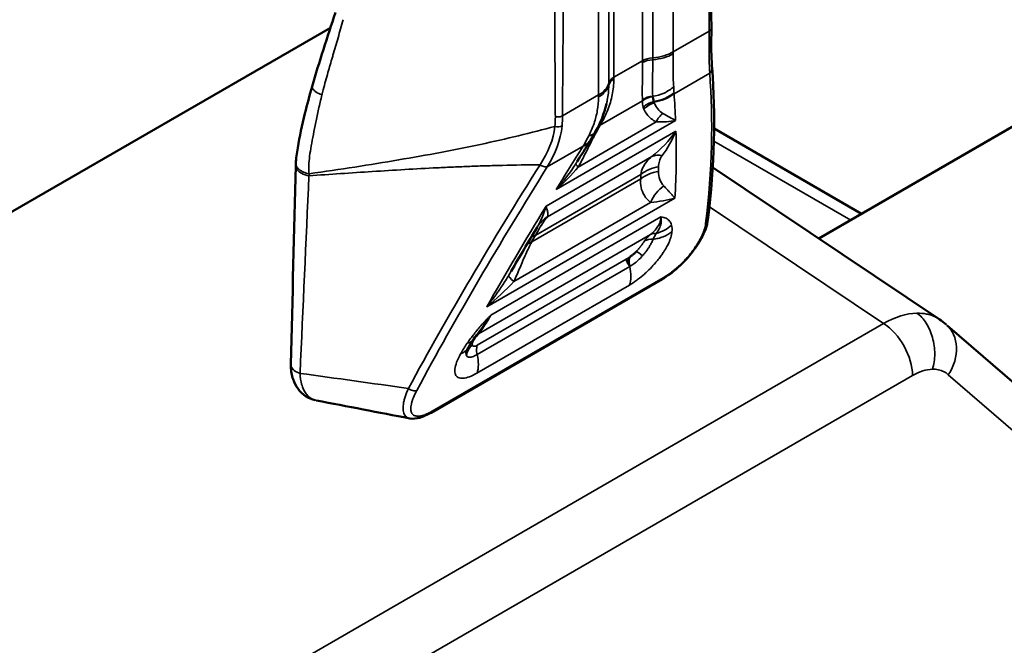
# Model space of a CAD drawing. Header units: millimetres. Extents: x 0 to 14369, y -869 to 2970.
# Tile 462 of 656: x 3637 to 3665, y 1081 to 1098. Entities that reach past the tile are written whole.
import ezdxf

# ---------------------------------------------------------------- set-up
doc = ezdxf.new("R2010")
doc.units = ezdxf.units.MM
doc.header["$LTSCALE"] = 10
doc.layers.add('Sichtbar (ISO)', color=7, linetype='Continuous', lineweight=50)
doc.layers.add('Sichtbar schmal (ISO)', color=7, linetype='Continuous', lineweight=35)

msp = doc.modelspace()

# ---------------------------------------------------------------- linework, layer by layer
at = {"layer": 'Sichtbar (ISO)'}
for p, q in [((3646.06, 1098.251), (3616.75, 1081.329)), ((3668.261, 1097.395), (3659.615, 1092.403)), ((3653.756, 1096.323), (3653.756, 1096.324)), ((3653.851, 1096.26), (3653.851, 1096.26)), ((3660.8, 1093.087), (3656.707, 1095.451)), ((3656.707, 1095.451), (3660.8, 1093.087)), ((3655.484, 1095.167), (3655.484, 1095.167)), ((3662.95, 1090.17), (3656.67, 1094.373)), ((3651.793, 1092.711), (3651.793, 1092.712)), ((3655.262, 1091.273), (3648.85, 1087.572)), ((3671.347, 1082.92), (3663.181, 1089.992)), ((3662.204, 1088.774), (3662.204, 1088.774)), ((3662.35, 1088.673), (3662.35, 1088.673)), ((3662.617, 1088.76), (3662.617, 1088.761))]:
    msp.add_line(p, q, dxfattribs=at)
for centre, major_axis, ratio, start_param, end_param in [((3652.642, 1092.183), (-0.834, 0.552), 0.958215, 6.283132, 6.283177), ((3649.003, 1089.853), (0.869, -0.495), 0.548701, 6.283127, 6.283151), ((3649.188, 1090.151), (0.824, -0.566), 0.404787, 6.283185, 6.283363), ((3648.75, 1087.745), (0.1, -0.173), 0.57735, 6.282714, 6.283185)]:
    msp.add_ellipse(centre, major_axis=major_axis, ratio=ratio, start_param=start_param, end_param=end_param, dxfattribs=at)
for points in [[(3656.594, 1109.932), (3656.594, 1106.028), (3656.614, 1102.135), (3656.632, 1098.241)], [(3645.55, 1096.62), (3645.749, 1097.304), (3645.975, 1097.99), (3646.198, 1098.674)], [(3656.632, 1098.241), (3656.632, 1098.151), (3656.632, 1098.062), (3656.63, 1097.976)], [(3656.652, 1097.137), (3656.749, 1095.838), (3656.725, 1094.438), (3656.536, 1092.92)], [(3645.55, 1096.62), (3645.55, 1096.62), (3645.55, 1096.62), (3645.55, 1096.62)], [(3653.719, 1096.136), (3653.657, 1095.873), (3653.555, 1095.613), (3653.419, 1095.37)], [(3653.72, 1096.136), (3653.72, 1096.138), (3653.721, 1096.139), (3653.721, 1096.141)], [(3653.419, 1095.37), (3653.371, 1095.283), (3653.32, 1095.197), (3653.268, 1095.114)], [(3653.268, 1095.114), (3653.262, 1095.104), (3653.255, 1095.094), (3653.249, 1095.083)], [(3653.249, 1095.083), (3653.135, 1094.902), (3653.022, 1094.722), (3652.91, 1094.541)], [(3644.961, 1088.914), (3645.003, 1090.748), (3645.05, 1092.585), (3645.099, 1094.423)], [(3645.099, 1094.424), (3645.099, 1094.441), (3645.1, 1094.46), (3645.1, 1094.482)], [(3645.099, 1094.424), (3645.099, 1094.424), (3645.099, 1094.423), (3645.099, 1094.423)], [(3656.536, 1092.92), (3656.536, 1092.92), (3656.536, 1092.92), (3656.536, 1092.92)], [(3651.793, 1092.711), (3651.55, 1092.305), (3651.311, 1091.9), (3651.076, 1091.497)], [(3651.808, 1092.736), (3651.803, 1092.728), (3651.798, 1092.719), (3651.793, 1092.712)], [(3654.554, 1092.047), (3654.537, 1092.029), (3654.501, 1091.993), (3654.439, 1091.942), (3654.396, 1091.91), (3654.373, 1091.895)], [(3662.964, 1090.161), (3663.029, 1090.118), (3663.092, 1090.071), (3663.15, 1090.02)], [(3650.125, 1089.74), (3650.085, 1089.688), (3650.047, 1089.636), (3650.012, 1089.585)], [(3650.012, 1089.585), (3649.96, 1089.509), (3649.916, 1089.434), (3649.872, 1089.357)], [(3645.667, 1087.912), (3645.668, 1087.912), (3645.669, 1087.912), (3645.67, 1087.912)], [(3648.261, 1087.412), (3647.398, 1087.579), (3646.534, 1087.745), (3645.67, 1087.911)]]:
    msp.add_open_spline(points, degree=3, dxfattribs=at)
for points, knots in [([(3656.63, 1097.976), (3656.625, 1097.747), (3656.629, 1097.548), (3656.641, 1097.292), (3656.647, 1097.21), (3656.652, 1097.137)], [0, 0, 0, 0, 0.0898929, 0.0898929, 0.1390026, 0.1390026, 0.1390026, 0.1390026]), ([(3645.1, 1094.48), (3645.102, 1094.626), (3645.127, 1094.773), (3645.202, 1095.234), (3645.272, 1095.55), (3645.41, 1096.117), (3645.477, 1096.368), (3645.55, 1096.62)], [0, 0, 0, 0, 0.0486434, 0.0486434, 0.1539479, 0.1539479, 0.2365826, 0.2365826, 0.2365826, 0.2365826]), ([(3656.536, 1092.92), (3656.519, 1092.783), (3656.469, 1092.632), (3656.318, 1092.33), (3656.222, 1092.178), (3656.014, 1091.91), (3655.907, 1091.791), (3655.698, 1091.589), (3655.595, 1091.502), (3655.415, 1091.369), (3655.338, 1091.317), (3655.262, 1091.273)], [0, 0, 0, 0, 0.0659942, 0.0659942, 0.1244603, 0.1244603, 0.1711716, 0.1711716, 0.2118942, 0.2118942, 0.2429385, 0.2429385, 0.2429385, 0.2429385]), ([(3649.872, 1089.357), (3649.855, 1089.328), (3649.843, 1089.304), (3649.832, 1089.278), (3649.83, 1089.271), (3649.83, 1089.271)], [0, 0, 0, 0, 0.01602061, 0.01602061, 0.02819988, 0.02819988, 0.02819988, 0.02819988]), ([(3645.635, 1087.919), (3645.542, 1087.941), (3645.45, 1087.979), (3645.288, 1088.086), (3645.216, 1088.155), (3645.099, 1088.312), (3645.053, 1088.403), (3644.983, 1088.609), (3644.964, 1088.728), (3644.96, 1088.871), (3644.96, 1088.891), (3644.961, 1088.911)], [0.0036528, 0.0036528, 0.0036528, 0.0036528, 0.0365222, 0.0365222, 0.0696414, 0.0696414, 0.1040063, 0.1040063, 0.1445002, 0.1445002, 0.1510925, 0.1510925, 0.1510925, 0.1510925]), ([(3648.85, 1087.572), (3648.742, 1087.509), (3648.637, 1087.462), (3648.443, 1087.406), (3648.349, 1087.395), (3648.261, 1087.413)], [0, 0, 0, 0, 0.04450751, 0.04450751, 0.08626756, 0.08626756, 0.08626756, 0.08626756])]:
    msp.add_open_spline(points, degree=3, knots=knots, dxfattribs=at)
at = {"layer": 'Sichtbar schmal (ISO)'}
for p, q in [((3655.006, 1097.417), (3655.006, 1120.846)), ((3655.572, 1097.581), (3655.572, 1121.01)), ((3654.724, 1120.765), (3654.724, 1097.336)), ((3653.926, 1096.875), (3653.926, 1120.304)), ((3653.784, 1120.141), (3653.784, 1096.712)), ((3653.501, 1119.814), (3653.501, 1096.385)), ((3656.574, 1098.159), (3655.572, 1097.581)), ((3654.724, 1097.336), (3653.926, 1096.875)), ((3655.595, 1096.421), (3656.586, 1096.993)), ((3653.501, 1096.385), (3652.5, 1095.807)), ((3653.545, 1095.548), (3654.719, 1096.226)), ((3654.719, 1096.239), (3654.718, 1096.247)), ((3655.026, 1096.2), (3655.044, 1096.206)), ((3655.046, 1096.189), (3655.048, 1096.159)), ((3652.325, 1093.763), (3655.64, 1095.676)), ((3652.936, 1094.386), (3655.103, 1095.637)), ((3655.65, 1095.383), (3652.042, 1093.299)), ((3653.564, 1095.58), (3653.557, 1095.568)), ((3660.5, 1092.914), (3656.701, 1095.107)), ((3656.701, 1095.107), (3660.5, 1092.914)), ((3652.078, 1094.39), (3653.071, 1094.963)), ((3654.981, 1094.678), (3652.079, 1093.002)), ((3654.794, 1094.476), (3654.793, 1094.476)), ((3654.671, 1094.057), (3651.644, 1092.309)), ((3651.755, 1092.497), (3654.673, 1094.181)), ((3650.399, 1090.509), (3655.619, 1093.523)), ((3651.151, 1091.213), (3654.941, 1093.402)), ((3661.412, 1090.047), (3656.578, 1093.282)), ((3655.232, 1093), (3650.512, 1090.275)), ((3654.945, 1092.516), (3650.167, 1089.757)), ((3654.268, 1091.83), (3650.135, 1089.444)), ((3654.365, 1091.626), (3650.131, 1089.182)), ((3655.296, 1091.316), (3648.884, 1087.615)), ((3650.126, 1088.668), (3654.36, 1091.113)), ((3617.568, 1064.733), (3661.412, 1090.047)), ((3662.216, 1088.604), (3618.372, 1063.291)), ((3662.628, 1088.763), (3662.628, 1088.763)), ((3671.41, 1081.523), (3663.208, 1088.626))]:
    msp.add_line(p, q, dxfattribs=at)
for centre, major_axis, ratio, start_param, end_param in [((3656.43, 1097.98), (0.2, -0.004), 0.636054, 5.509734, 6.283206), ((3654.865, 1097.989), (-1, 0), 0.57735, 1.712693, 2.356195), ((3651.824, 1099.744), (-2.65, 4.59), 0.57735, 3.914216, 3.926991), ((3655.077, 1097.074), (-0.5, 0.006), 0.584696, 4.860753, 5.504256), ((3651.188, 1099.377), (2.5, -4.33), 0.57735, 0.772617, 0.785398), ((3655.077, 1097.131), (-0.5, 0), 0.57735, 4.854286, 5.497787), ((3654.865, 1097.944), (-1, 0.011), 0.584733, 1.71915, 2.362651), ((3653.797, 1098.102), (-0.417, 2.503), 0.453592, 4.338599, 4.360638), ((3654.279, 1096.671), (-0.5, 0), 0.57735, 5.497788, 6.141288), ((3654.279, 1096.614), (-0.5, 0.006), 0.584675, 5.504269, 6.147772), ((3650.39, 1098.916), (-2.5, 4.33), 0.57735, 3.914211, 3.926991), ((3652.794, 1096.793), (1, 0), 0.57735, 5.497787, 6.141288), ((3652.794, 1096.749), (1, -0.011), 0.584663, 5.504305, 6.147806), ((3652.539, 1097.408), (-0.434, 2.532), 0.460684, 4.334128, 4.355908), ((3649.754, 1098.549), (2.65, -4.59), 0.57735, 0.772625, 0.785398), ((3655.053, 1095.923), (-0.5, 0.002), 0.870781, 4.815698, 5.449888), ((3655.086, 1095.758), (-0.449, -0.219), 0.881617, 4.429017, 5.089377), ((3655.54, 1096.491), (0.495, 0.326), 0.640032, 2.690734, 3.036523), ((3654.924, 1097.09), (-0.994, -0.109), 0.891379, 1.593439, 2.208953), ((3654.926, 1097.072), (-0.997, -0.079), 0.891022, 1.620568, 2.233209), ((3655.108, 1095.718), (-0.428, -0.259), 0.874269, 4.349579, 5.026827), ((3648.09, 1096.476), (3.904, -2.009), 0.785751, 0.313928, 0.388576), ((3655.456, 1095.457), (-0.145, -0.478), 0.787799, 3.939052, 4.572834), ((3599.727, 1152.021), (56.448, -56.448), 0.03592, 6.137999, 6.176702), ((3652.346, 1095.622), (0.199, -0.018), 0.589403, 4.484401, 5.552567), ((3653.879, 1095.222), (-0.431, 0.254), 0.525076, 5.848761, 6.004115), ((3653.899, 1095.257), (-0.433, 0.251), 0.523396, 5.841954, 6.019865), ((3652.42, 1095.644), (0.848, -0.53), 0.469012, 5.858317, 6.283185), ((3653.691, 1094.9), (-0.435, 0.247), 0.281937, 5.781205, 5.943343), ((3653.737, 1094.98), (-0.432, 0.251), 0.324761, 5.800704, 5.936081), ((3652.402, 1095.615), (0.847, -0.532), 0.481057, 5.862595, 6.283185), ((3655.545, 1093.859), (-0.627, 0.779), 0.560809, 5.692038, 6.148824), ((3542.296, 1136.184), (111.072, -40.707), 0.205251, 6.202042, 6.237433), ((3483.176, 1160.205), (-170.479, 64.595), 0.150093, 3.061145, 3.090428), ((3653.289, 1094.206), (-0.419, 0.272), 0.134065, 0.029239, 0.663012), ((3655.342, 1093.53), (-1, 0.01), 0.874392, 4.898702, 5.453513), ((3607.604, 1057.108), (44.647, 45.801), 0.357936, 5.920669, 5.924714), ((3655.34, 1093.405), (-1, 0.016), 0.87306, 4.904049, 5.45886), ((3607.504, 1057.206), (44.279, 45.424), 0.357936, 5.920669, 5.924714), ((3655.647, 1093.042), (-0.34, -0.94), 0.790136, 3.994459, 4.61361), ((3652.642, 1092.183), (-0.834, 0.552), 0.958215, 5.885018, 6.283131), ((3654.859, 1093.425), (-0.967, -0.256), 0.91307, 1.582561, 2.070431), ((3652.424, 1091.845), (-0.861, 0.509), 0.524182, 5.849381, 6.110716), ((3690.072, 1104.876), (-44.285, -45.422), 0.357989, 5.30845, 5.312496), ((3655.084, 1091.954), (-0.404, 0.294), 0.775711, 5.381229, 5.945311), ((3655.227, 1092.106), (-0.325, 0.38), 0.687214, 5.687204, 6.129914), ((3652.313, 1091.657), (-0.862, 0.508), 0.527303, 5.848329, 6.112178), ((3654.669, 1091.539), (0.25, -0.433), 0.57735, 3.572147, 4.031038), ((3654.881, 1091.705), (-0.357, 0.35), 0.094169, 5.28016, 5.957621), ((3653.691, 1091.765), (0.5, -0.866), 0.57735, 0.453817, 1.096959), ((3651.857, 1090.853), (-0.849, 0.528), 0.109014, 0.041452, 0.660614), ((3655.162, 1091.447), (0.1, -0.173), 0.57735, 0, 0.453817), ((3661.496, 1088.28), (1.486, 1.852), 0.594314, 0.462812, 0.978796), ((3661.367, 1089.094), (-0.6, 1.039), 0.57735, 3.926991, 5.445427), ((3662.36, 1089.116), (0.786, 0.907), 0.811503, 4.867311, 6.277406), ((3650.449, 1089.348), (-0.372, 0.334), 0.90232, 6.022968, 6.225329), ((3649.003, 1089.853), (0.869, -0.495), 0.548701, 5.840727, 6.28315), ((3650.316, 1089.093), (-0.42, -0.272), 0.951903, 4.862705, 5.549803), ((3649.188, 1090.151), (0.824, -0.566), 0.404787, 5.880972, 6.283185), ((3650.352, 1089.222), (-0.412, 0.284), 0.802352, 5.925089, 6.043435), ((3650.467, 1089.113), (-0.25, 0.433), 0.57735, 0.437714, 1.096957), ((3649.458, 1089.32), (-0.5, 0.866), 0.57735, 3.59541, 4.23854), ((3662.114, 1086.563), (0.963, 2.154), 0.531152, 0.247926, 0.631289), ((3648.75, 1087.745), (0.1, -0.173), 0.57735, 0, 0.453817)]:
    msp.add_ellipse(centre, major_axis=major_axis, ratio=ratio, start_param=start_param, end_param=end_param, dxfattribs=at)
for points, knots in [([(3656.574, 1098.159), (3656.571, 1098.646), (3656.567, 1099.375), (3656.559, 1100.225), (3656.555, 1100.71), (3656.55, 1101.196), (3656.544, 1101.68), (3656.539, 1102.166), (3656.537, 1102.53), (3656.536, 1102.896), (3656.535, 1103.384), (3656.536, 1103.994), (3656.536, 1104.726), (3656.536, 1105.702), (3656.536, 1107.411), (3656.536, 1108.875), (3656.536, 1109.851)], [0, 0, 0, 0, 0.125, 0.1875, 0.21875, 0.25, 0.3125, 0.34375, 0.375, 0.40625, 0.4375, 0.5, 0.5625, 0.625, 0.75, 1, 1, 1, 1]), ([(3652.538, 1107.543), (3652.538, 1106.567), (3652.538, 1105.103), (3652.538, 1103.394), (3652.538, 1102.418), (3652.538, 1101.686), (3652.538, 1101.076), (3652.538, 1100.588), (3652.536, 1100.221), (3652.534, 1099.853), (3652.529, 1099.363), (3652.524, 1098.871), (3652.519, 1098.38), (3652.514, 1097.889), (3652.507, 1097.031), (3652.502, 1096.296), (3652.5, 1095.807)], [0, 0, 0, 0, 0.25, 0.375, 0.4375, 0.5, 0.5625, 0.59375, 0.625, 0.65625, 0.6875, 0.75, 0.78125, 0.8125, 0.875, 1, 1, 1, 1]), ([(3652.301, 1095.779), (3652.3, 1095.887), (3652.3, 1095.996), (3652.299, 1096.105), (3652.298, 1096.226), (3652.298, 1096.346), (3652.297, 1096.467), (3652.296, 1096.588), (3652.295, 1096.708), (3652.295, 1096.829), (3652.294, 1096.95), (3652.293, 1097.07), (3652.293, 1097.191), (3652.292, 1097.212), (3652.292, 1097.232), (3652.292, 1097.253), (3652.291, 1097.353), (3652.291, 1097.453), (3652.29, 1097.554), (3652.289, 1097.674), (3652.289, 1097.795), (3652.288, 1097.916), (3652.288, 1097.941), (3652.287, 1097.966), (3652.287, 1097.992), (3652.286, 1098.115), (3652.286, 1098.238), (3652.285, 1098.362), (3652.284, 1098.455), (3652.284, 1098.548), (3652.283, 1098.642), (3652.283, 1098.672), (3652.283, 1098.702), (3652.282, 1098.732), (3652.281, 1098.944), (3652.28, 1099.157), (3652.279, 1099.369), (3652.279, 1099.403), (3652.279, 1099.438), (3652.279, 1099.473), (3652.278, 1099.596), (3652.278, 1099.719), (3652.277, 1099.842), (3652.277, 1099.927), (3652.277, 1100.011), (3652.277, 1100.096), (3652.277, 1100.134), (3652.277, 1100.172), (3652.277, 1100.21), (3652.277, 1100.333), (3652.276, 1100.455), (3652.276, 1100.577), (3652.276, 1100.659), (3652.277, 1100.74), (3652.276, 1100.822)], [0, 0, 0, 0, 0.064883, 0.064883, 0.064883, 0.136772, 0.136772, 0.136772, 0.20863, 0.20863, 0.20863, 0.280457, 0.280457, 0.280457, 0.29267, 0.29267, 0.29267, 0.352262, 0.352262, 0.352262, 0.424059, 0.424059, 0.424059, 0.439005, 0.439005, 0.439005, 0.512172, 0.512172, 0.512172, 0.567602, 0.567602, 0.567602, 0.58534, 0.58534, 0.58534, 0.711163, 0.711163, 0.711163, 0.731675, 0.731675, 0.731675, 0.804842, 0.804842, 0.804842, 0.855289, 0.855289, 0.855289, 0.87801, 0.87801, 0.87801, 0.951177, 0.951177, 0.951177, 1, 1, 1, 1]), ([(3645.822, 1096.385), (3645.834, 1096.433), (3645.846, 1096.481), (3645.859, 1096.529), (3645.901, 1096.691), (3645.945, 1096.85), (3645.99, 1097.009), (3646.031, 1097.151), (3646.072, 1097.292), (3646.113, 1097.433), (3646.119, 1097.452), (3646.124, 1097.47), (3646.129, 1097.489), (3646.176, 1097.649), (3646.222, 1097.809), (3646.269, 1097.97), (3646.317, 1098.136), (3646.365, 1098.303), (3646.414, 1098.473)], [0, 0, 0, 0, 0.0675746, 0.0675746, 0.0675746, 0.2952134, 0.2952134, 0.2952134, 0.5, 0.5, 0.5, 0.5268358, 0.5268358, 0.5268358, 0.7594315, 0.7594315, 0.7594315, 1, 1, 1, 1]), ([(3656.574, 1098.159), (3656.598, 1098.173), (3656.617, 1098.192), (3656.626, 1098.213), (3656.63, 1098.222), (3656.632, 1098.232), (3656.632, 1098.241)], [0, 0, 0, 0, 0.4993892, 0.4993892, 0.4993892, 0.725237, 0.725237, 0.725237, 0.725237]), ([(3655.006, 1097.364), (3655.005, 1097.221), (3655.003, 1097.088), (3655.001, 1096.965), (3655, 1096.841), (3654.999, 1096.728), (3654.999, 1096.627), (3654.998, 1096.525), (3654.999, 1096.435), (3655.003, 1096.357)], [0, 0, 0, 0, 0.333333, 0.333333, 0.333333, 0.666667, 0.666667, 0.666667, 1, 1, 1, 1]), ([(3656.652, 1097.137), (3656.653, 1097.12), (3656.652, 1097.103), (3656.648, 1097.087), (3656.639, 1097.05), (3656.615, 1097.016), (3656.586, 1096.993)], [0.2800636, 0.2800636, 0.2800636, 0.2800636, 0.5, 0.5, 0.5, 1, 1, 1, 1]), ([(3645.822, 1096.385), (3645.763, 1096.409), (3645.675, 1096.455), (3645.589, 1096.523), (3645.551, 1096.573), (3645.546, 1096.604), (3645.549, 1096.618), (3645.55, 1096.62)], [0.0000152, 0.0000152, 0.0000152, 0.0000152, 0.2500324, 0.3752329, 0.5004333, 0.6256337, 0.6399154, 0.6399154, 0.6399154, 0.6399154]), ([(3653.721, 1096.141), (3653.728, 1096.173), (3653.735, 1096.205), (3653.741, 1096.237), (3653.768, 1096.375), (3653.782, 1096.515), (3653.784, 1096.659)], [0.5889068, 0.5889068, 0.5889068, 0.5889068, 0.6666667, 0.6666667, 0.6666667, 1, 1, 1, 1]), ([(3655.587, 1096.611), (3655.509, 1096.543), (3655.417, 1096.484), (3655.317, 1096.439), (3655.217, 1096.394), (3655.11, 1096.364), (3655.004, 1096.349)], [0, 0, 0, 0, 0.5, 0.5, 0.5, 1, 1, 1, 1]), ([(3655.003, 1096.335), (3655.003, 1096.338), (3655.004, 1096.34), (3655.004, 1096.342), (3655.004, 1096.345), (3655.003, 1096.347), (3655.004, 1096.349)], [0.0000002, 0.0000002, 0.0000002, 0.0000002, 0.5, 0.5, 0.5, 1, 1, 1, 1]), ([(3655.044, 1096.206), (3655.041, 1096.22), (3655.037, 1096.234), (3655.034, 1096.249), (3655.031, 1096.263), (3655.028, 1096.278), (3655.023, 1096.292), (3655.018, 1096.307), (3655.011, 1096.321), (3655.003, 1096.335)], [0, 0, 0, 0, 0.3333333, 0.3333333, 0.3333333, 0.6666667, 0.6666667, 0.6666667, 0.9998532, 0.9998532, 0.9998532, 0.9998532]), ([(3652.301, 1095.779), (3652.333, 1095.773), (3652.372, 1095.772), (3652.407, 1095.777), (3652.443, 1095.782), (3652.476, 1095.793), (3652.5, 1095.807)], [0, 0, 0, 0, 0.50042, 0.50042, 0.50042, 1, 1, 1, 1]), ([(3653.228, 1095.25), (3653.291, 1095.263), (3653.344, 1095.287), (3653.38, 1095.321), (3653.396, 1095.335), (3653.409, 1095.352), (3653.419, 1095.37)], [0, 0, 0, 0, 0.5, 0.5, 0.5, 0.7147985, 0.7147985, 0.7147985, 0.7147985]), ([(3645.099, 1094.423), (3645.098, 1094.398), (3645.104, 1094.373), (3645.115, 1094.348), (3645.127, 1094.322), (3645.146, 1094.297), (3645.17, 1094.274), (3645.194, 1094.251), (3645.223, 1094.231), (3645.255, 1094.213), (3645.319, 1094.178), (3645.393, 1094.155), (3645.462, 1094.143)], [0.3816005, 0.3816005, 0.3816005, 0.3816005, 0.5, 0.5, 0.5, 0.625, 0.625, 0.625, 0.75, 0.75, 0.75, 1, 1, 1, 1]), ([(3645.1, 1094.48), (3645.1, 1094.456), (3645.105, 1094.432), (3645.115, 1094.408), (3645.13, 1094.376), (3645.154, 1094.345), (3645.187, 1094.318), (3645.219, 1094.29), (3645.261, 1094.265), (3645.309, 1094.245), (3645.357, 1094.225), (3645.411, 1094.21), (3645.466, 1094.201)], [0.3763985, 0.3763985, 0.3763985, 0.3763985, 0.5, 0.5, 0.5, 0.6666667, 0.6666667, 0.6666667, 0.8333333, 0.8333333, 0.8333333, 1, 1, 1, 1]), ([(3651.876, 1094.448), (3651.529, 1094.446), (3651.182, 1094.44), (3650.836, 1094.432), (3650.684, 1094.429), (3650.532, 1094.425), (3650.381, 1094.42), (3650.23, 1094.416), (3650.079, 1094.41), (3649.927, 1094.405), (3649.776, 1094.399), (3649.626, 1094.393), (3649.475, 1094.386), (3649.324, 1094.379), (3649.173, 1094.372), (3649.023, 1094.365), (3648.421, 1094.335), (3647.82, 1094.299), (3647.22, 1094.261), (3646.634, 1094.224), (3646.048, 1094.184), (3645.462, 1094.143)], [0, 0, 0, 0, 0.16086, 0.16086, 0.16086, 0.231345, 0.231345, 0.231345, 0.301831, 0.301831, 0.301831, 0.372316, 0.372316, 0.372316, 0.442802, 0.442802, 0.442802, 0.724744, 0.724744, 0.724744, 1, 1, 1, 1]), ([(3651.876, 1094.448), (3651.908, 1094.426), (3651.949, 1094.407), (3651.986, 1094.397), (3652.023, 1094.386), (3652.056, 1094.384), (3652.078, 1094.39)], [0, 0, 0, 0, 0.5, 0.5, 0.5, 1, 1, 1, 1]), ([(3654.941, 1093.402), (3654.873, 1093.458), (3654.759, 1093.587), (3654.666, 1093.818), (3654.659, 1093.977), (3654.671, 1094.057)], [0, 0, 0, 0, 0.3333333, 0.6666667, 0.9999996, 0.9999996, 0.9999996, 0.9999996]), ([(3655.311, 1093.863), (3655.346, 1093.826), (3655.379, 1093.79), (3655.41, 1093.756), (3655.428, 1093.737), (3655.445, 1093.718), (3655.462, 1093.699), (3655.475, 1093.685), (3655.488, 1093.671), (3655.5, 1093.657), (3655.508, 1093.648), (3655.516, 1093.639), (3655.524, 1093.63), (3655.53, 1093.623), (3655.536, 1093.616), (3655.542, 1093.61), (3655.547, 1093.604), (3655.552, 1093.599), (3655.557, 1093.593), (3655.561, 1093.589), (3655.565, 1093.584), (3655.569, 1093.579), (3655.573, 1093.575), (3655.577, 1093.571), (3655.581, 1093.566), (3655.584, 1093.563), (3655.587, 1093.559), (3655.591, 1093.555), (3655.594, 1093.551), (3655.597, 1093.548), (3655.6, 1093.544), (3655.603, 1093.541), (3655.605, 1093.538), (3655.608, 1093.535), (3655.61, 1093.532), (3655.612, 1093.53), (3655.615, 1093.527), (3655.616, 1093.526), (3655.617, 1093.524), (3655.619, 1093.523)], [0, 0, 0, 0, 0.2873525, 0.2873525, 0.2873525, 0.4489045, 0.4489045, 0.4489045, 0.5729431, 0.5729431, 0.5729431, 0.6555368, 0.6555368, 0.6555368, 0.7182483, 0.7182483, 0.7182483, 0.7698159, 0.7698159, 0.7698159, 0.8149689, 0.8149689, 0.8149689, 0.8557926, 0.8557926, 0.8557926, 0.8934792, 0.8934792, 0.8934792, 0.9281865, 0.9281865, 0.9281865, 0.9592757, 0.9592757, 0.9592757, 0.9851994, 0.9851994, 0.9851994, 1, 1, 1, 1]), ([(3652.042, 1093.299), (3652.041, 1093.296), (3652.043, 1093.296), (3652.044, 1093.294), (3652.044, 1093.293), (3652.045, 1093.291), (3652.045, 1093.29), (3652.06, 1093.248), (3652.071, 1093.21), (3652.079, 1093.175), (3652.087, 1093.138), (3652.092, 1093.105), (3652.091, 1093.076), (3652.091, 1093.048), (3652.087, 1093.023), (3652.079, 1093.002)], [0, 0, 0, 0, 0.012138, 0.012138, 0.012138, 0.024276, 0.024276, 0.024276, 0.333333, 0.333333, 0.333333, 0.666667, 0.666667, 0.666667, 1, 1, 1, 1]), ([(3655.232, 1093), (3655.243, 1092.956), (3655.246, 1092.909), (3655.24, 1092.861), (3655.235, 1092.812), (3655.221, 1092.762), (3655.198, 1092.709), (3655.175, 1092.656), (3655.143, 1092.601), (3655.104, 1092.546)], [0, 0, 0, 0, 0.333333, 0.333333, 0.333333, 0.666667, 0.666667, 0.666667, 1, 1, 1, 1]), ([(3656.471, 1092.815), (3656.487, 1092.826), (3656.501, 1092.841), (3656.512, 1092.857), (3656.523, 1092.874), (3656.531, 1092.894), (3656.535, 1092.913), (3656.535, 1092.916), (3656.536, 1092.918), (3656.536, 1092.92)], [0, 0, 0, 0, 0.2484713, 0.2484713, 0.2484713, 0.5, 0.5, 0.5, 0.5282109, 0.5282109, 0.5282109, 0.5282109]), ([(3655.296, 1091.316), (3655.365, 1091.356), (3655.435, 1091.402), (3655.504, 1091.453), (3655.51, 1091.458), (3655.517, 1091.463), (3655.523, 1091.468), (3655.588, 1091.517), (3655.652, 1091.57), (3655.715, 1091.627), (3655.726, 1091.637), (3655.737, 1091.646), (3655.748, 1091.656), (3655.772, 1091.679), (3655.795, 1091.701), (3655.818, 1091.724), (3655.852, 1091.758), (3655.885, 1091.792), (3655.918, 1091.827), (3655.931, 1091.842), (3655.945, 1091.857), (3655.958, 1091.872), (3655.976, 1091.892), (3655.994, 1091.913), (3656.011, 1091.933), (3656.041, 1091.969), (3656.07, 1092.005), (3656.098, 1092.041), (3656.114, 1092.063), (3656.13, 1092.084), (3656.145, 1092.106), (3656.156, 1092.121), (3656.166, 1092.135), (3656.176, 1092.15), (3656.201, 1092.186), (3656.224, 1092.221), (3656.246, 1092.257), (3656.265, 1092.288), (3656.283, 1092.318), (3656.3, 1092.349), (3656.322, 1092.387), (3656.341, 1092.425), (3656.359, 1092.462), (3656.379, 1092.505), (3656.397, 1092.547), (3656.413, 1092.589), (3656.42, 1092.609), (3656.427, 1092.629), (3656.434, 1092.65), (3656.452, 1092.706), (3656.464, 1092.762), (3656.471, 1092.815)], [0, 0, 0, 0, 0.13065, 0.13065, 0.13065, 0.142857, 0.142857, 0.142857, 0.264773, 0.264773, 0.264773, 0.285714, 0.285714, 0.285714, 0.332325, 0.332325, 0.332325, 0.399934, 0.399934, 0.399934, 0.428571, 0.428571, 0.428571, 0.466769, 0.466769, 0.466769, 0.532767, 0.532767, 0.532767, 0.571429, 0.571429, 0.571429, 0.597526, 0.597526, 0.597526, 0.660459, 0.660459, 0.660459, 0.714286, 0.714286, 0.714286, 0.781091, 0.781091, 0.781091, 0.857143, 0.857143, 0.857143, 0.894614, 0.894614, 0.894614, 1, 1, 1, 1]), ([(3654.36, 1091.113), (3654.427, 1091.151), (3654.494, 1091.196), (3654.563, 1091.247), (3654.571, 1091.253), (3654.578, 1091.258), (3654.586, 1091.264), (3654.648, 1091.31), (3654.71, 1091.362), (3654.773, 1091.417), (3654.789, 1091.432), (3654.805, 1091.446), (3654.821, 1091.461), (3654.874, 1091.51), (3654.925, 1091.561), (3654.976, 1091.614), (3655, 1091.639), (3655.023, 1091.664), (3655.046, 1091.69), (3655.054, 1091.699), (3655.062, 1091.708), (3655.07, 1091.718), (3655.101, 1091.752), (3655.13, 1091.788), (3655.159, 1091.823), (3655.189, 1091.861), (3655.217, 1091.899), (3655.244, 1091.937), (3655.268, 1091.97), (3655.291, 1092.003), (3655.312, 1092.036), (3655.344, 1092.085), (3655.373, 1092.133), (3655.398, 1092.18), (3655.409, 1092.201), (3655.42, 1092.221), (3655.43, 1092.241), (3655.457, 1092.298), (3655.48, 1092.352), (3655.497, 1092.402), (3655.5, 1092.411), (3655.503, 1092.42), (3655.506, 1092.428), (3655.524, 1092.486), (3655.535, 1092.539), (3655.538, 1092.587)], [0, 0, 0, 0, 0.128762, 0.128762, 0.128762, 0.142857, 0.142857, 0.142857, 0.256333, 0.256333, 0.256333, 0.285714, 0.285714, 0.285714, 0.382344, 0.382344, 0.382344, 0.428571, 0.428571, 0.428571, 0.444643, 0.444643, 0.444643, 0.506302, 0.506302, 0.506302, 0.571429, 0.571429, 0.571429, 0.628972, 0.628972, 0.628972, 0.714286, 0.714286, 0.714286, 0.751892, 0.751892, 0.751892, 0.857143, 0.857143, 0.857143, 0.875779, 0.875779, 0.875779, 1, 1, 1, 1]), ([(3655.012, 1092.382), (3655.008, 1092.369), (3655.002, 1092.355), (3654.996, 1092.341), (3654.99, 1092.326), (3654.983, 1092.311), (3654.976, 1092.296), (3654.968, 1092.28), (3654.96, 1092.263), (3654.951, 1092.246), (3654.948, 1092.242), (3654.946, 1092.237), (3654.943, 1092.233), (3654.941, 1092.228), (3654.938, 1092.224), (3654.936, 1092.22), (3654.93, 1092.211), (3654.925, 1092.201), (3654.919, 1092.192), (3654.914, 1092.182), (3654.908, 1092.173), (3654.901, 1092.163), (3654.895, 1092.152), (3654.888, 1092.142), (3654.881, 1092.131), (3654.868, 1092.111), (3654.854, 1092.091), (3654.84, 1092.072), (3654.838, 1092.069), (3654.836, 1092.066), (3654.834, 1092.063), (3654.817, 1092.039), (3654.798, 1092.015), (3654.779, 1091.992), (3654.777, 1091.99), (3654.775, 1091.987), (3654.772, 1091.984), (3654.755, 1091.963), (3654.736, 1091.942), (3654.717, 1091.922)], [0, 0, 0, 0, 0.098332, 0.098332, 0.098332, 0.1992129, 0.1992129, 0.1992129, 0.3046497, 0.3046497, 0.3046497, 0.3333333, 0.3333333, 0.3333333, 0.3600094, 0.3600094, 0.3600094, 0.4181115, 0.4181115, 0.4181115, 0.4793266, 0.4793266, 0.4793266, 0.5439636, 0.5439636, 0.5439636, 0.6666667, 0.6666667, 0.6666667, 0.6848039, 0.6848039, 0.6848039, 0.8391084, 0.8391084, 0.8391084, 0.8574919, 0.8574919, 0.8574919, 0.9999999, 0.9999999, 0.9999999, 0.9999999]), ([(3655.538, 1092.587), (3655.466, 1092.533), (3655.341, 1092.463), (3655.156, 1092.404), (3655.06, 1092.388), (3655.012, 1092.382)], [0, 0, 0, 0, 0.498328, 0.749195, 1, 1, 1, 1]), ([(3651.644, 1092.309), (3651.59, 1092.204), (3651.482, 1091.979), (3651.321, 1091.601), (3651.21, 1091.343), (3651.151, 1091.213)], [0.0000004, 0.0000004, 0.0000004, 0.0000004, 0.3333333, 0.6666667, 1, 1, 1, 1]), ([(3654.554, 1092.047), (3654.565, 1092.06), (3654.577, 1092.073), (3654.588, 1092.086), (3654.591, 1092.09), (3654.595, 1092.094), (3654.598, 1092.098), (3654.605, 1092.107), (3654.613, 1092.116), (3654.62, 1092.125), (3654.628, 1092.134), (3654.635, 1092.144), (3654.643, 1092.153), (3654.645, 1092.157), (3654.648, 1092.16), (3654.651, 1092.164), (3654.656, 1092.17), (3654.661, 1092.177), (3654.666, 1092.183), (3654.67, 1092.189), (3654.675, 1092.195), (3654.68, 1092.202), (3654.682, 1092.205), (3654.685, 1092.209), (3654.688, 1092.212), (3654.69, 1092.215), (3654.692, 1092.217), (3654.694, 1092.22), (3654.698, 1092.226), (3654.702, 1092.232), (3654.707, 1092.238), (3654.715, 1092.25), (3654.724, 1092.262), (3654.733, 1092.273), (3654.741, 1092.284), (3654.748, 1092.294), (3654.756, 1092.305), (3654.763, 1092.315), (3654.771, 1092.325), (3654.778, 1092.335)], [0, 0, 0, 0, 0.155035, 0.155035, 0.155035, 0.2, 0.2, 0.2, 0.30101, 0.30101, 0.30101, 0.4, 0.4, 0.4, 0.437966, 0.437966, 0.437966, 0.503064, 0.503064, 0.503064, 0.565903, 0.565903, 0.565903, 0.6, 0.6, 0.6, 0.626531, 0.626531, 0.626531, 0.685106, 0.685106, 0.685106, 0.8, 0.8, 0.8, 0.901342, 0.901342, 0.901342, 1, 1, 1, 1]), ([(3654.373, 1091.895), (3654.367, 1091.891), (3654.355, 1091.883), (3654.344, 1091.876), (3654.338, 1091.872)], [0.000004, 0.000004, 0.000004, 0.000004, 0.5, 0.9999964, 0.9999964, 0.9999964, 0.9999964]), ([(3654.373, 1091.895), (3654.373, 1091.893), (3654.372, 1091.892), (3654.371, 1091.89), (3654.366, 1091.872), (3654.36, 1091.852), (3654.356, 1091.829), (3654.355, 1091.821), (3654.354, 1091.812), (3654.353, 1091.802), (3654.352, 1091.788), (3654.352, 1091.773), (3654.352, 1091.758), (3654.353, 1091.738), (3654.354, 1091.717), (3654.357, 1091.696), (3654.358, 1091.69), (3654.359, 1091.684), (3654.36, 1091.678), (3654.363, 1091.662), (3654.366, 1091.646), (3654.37, 1091.63)], [0.0000015, 0.0000015, 0.0000015, 0.0000015, 0.0270047, 0.0270047, 0.0270047, 0.2995826, 0.2995826, 0.2995826, 0.4059373, 0.4059373, 0.4059373, 0.5721605, 0.5721605, 0.5721605, 0.7847182, 0.7847182, 0.7847182, 0.8447384, 0.8447384, 0.8447384, 1, 1, 1, 1]), ([(3654.318, 1091.699), (3654.322, 1091.691), (3654.332, 1091.674), (3654.348, 1091.65), (3654.359, 1091.634), (3654.365, 1091.626)], [0.0000087, 0.0000087, 0.0000087, 0.0000087, 0.3333333, 0.6666667, 1, 1, 1, 1]), ([(3650.399, 1090.509), (3650.401, 1090.512), (3650.404, 1090.515), (3650.406, 1090.519), (3650.412, 1090.526), (3650.418, 1090.533), (3650.423, 1090.54), (3650.43, 1090.549), (3650.437, 1090.557), (3650.444, 1090.566), (3650.452, 1090.576), (3650.459, 1090.586), (3650.467, 1090.596), (3650.475, 1090.606), (3650.484, 1090.617), (3650.492, 1090.628), (3650.501, 1090.639), (3650.51, 1090.651), (3650.519, 1090.663), (3650.529, 1090.676), (3650.538, 1090.689), (3650.548, 1090.702), (3650.559, 1090.716), (3650.57, 1090.731), (3650.581, 1090.746), (3650.594, 1090.764), (3650.607, 1090.781), (3650.621, 1090.799), (3650.637, 1090.822), (3650.654, 1090.846), (3650.671, 1090.869), (3650.696, 1090.903), (3650.72, 1090.938), (3650.744, 1090.973), (3650.777, 1091.02), (3650.808, 1091.067), (3650.84, 1091.115), (3650.897, 1091.201), (3650.952, 1091.288), (3651.006, 1091.377)], [0, 0, 0, 0, 0.0116423, 0.0116423, 0.0116423, 0.0373669, 0.0373669, 0.0373669, 0.0688367, 0.0688367, 0.0688367, 0.1042539, 0.1042539, 0.1042539, 0.1428096, 0.1428096, 0.1428096, 0.1845085, 0.1845085, 0.1845085, 0.2304286, 0.2304286, 0.2304286, 0.28258, 0.28258, 0.28258, 0.3452512, 0.3452512, 0.3452512, 0.4264073, 0.4264073, 0.4264073, 0.5467509, 0.5467509, 0.5467509, 0.7079025, 0.7079025, 0.7079025, 1, 1, 1, 1]), ([(3650.512, 1090.275), (3650.425, 1090.189), (3650.343, 1090.102), (3650.265, 1090.015), (3650.187, 1089.928), (3650.113, 1089.84), (3650.044, 1089.754), (3649.976, 1089.667), (3649.913, 1089.583), (3649.856, 1089.499)], [0, 0, 0, 0, 0.333333, 0.333333, 0.333333, 0.666667, 0.666667, 0.666667, 1, 1, 1, 1]), ([(3650.125, 1089.74), (3650.143, 1089.764), (3650.161, 1089.787), (3650.179, 1089.811), (3650.232, 1089.881), (3650.286, 1089.955), (3650.342, 1090.033), (3650.398, 1090.11), (3650.456, 1090.192), (3650.512, 1090.275)], [0.2184254, 0.2184254, 0.2184254, 0.2184254, 0.3333333, 0.3333333, 0.3333333, 0.6666667, 0.6666667, 0.6666667, 1, 1, 1, 1]), ([(3662.334, 1090.332), (3662.429, 1090.334), (3662.52, 1090.326), (3662.607, 1090.308), (3662.65, 1090.299), (3662.693, 1090.288), (3662.734, 1090.274), (3662.775, 1090.26), (3662.815, 1090.243), (3662.853, 1090.225), (3662.892, 1090.206), (3662.929, 1090.185), (3662.964, 1090.161)], [0, 0, 0, 0, 0.3333333, 0.3333333, 0.3333333, 0.500052, 0.500052, 0.500052, 0.6666667, 0.6666667, 0.6666667, 0.8332887, 0.8332887, 0.8332887, 0.8332887]), ([(3662.766, 1088.777), (3662.788, 1088.844), (3662.805, 1088.912), (3662.816, 1088.983), (3662.827, 1089.054), (3662.833, 1089.128), (3662.833, 1089.202), (3662.833, 1089.277), (3662.827, 1089.353), (3662.816, 1089.429), (3662.805, 1089.504), (3662.788, 1089.58), (3662.768, 1089.653), (3662.727, 1089.801), (3662.669, 1089.94), (3662.596, 1090.056), (3662.523, 1090.172), (3662.434, 1090.265), (3662.334, 1090.332)], [0, 0, 0, 0, 0.125, 0.125, 0.125, 0.25, 0.25, 0.25, 0.375, 0.375, 0.375, 0.5, 0.5, 0.5, 0.75, 0.75, 0.75, 1, 1, 1, 1]), ([(3649.997, 1089.447), (3649.994, 1089.459), (3649.992, 1089.486), (3650.007, 1089.54), (3650.031, 1089.581), (3650.046, 1089.603)], [0.0000892, 0.0000892, 0.0000892, 0.0000892, 0.3333333, 0.6666667, 1, 1, 1, 1]), ([(3650.135, 1089.444), (3650.117, 1089.433), (3650.101, 1089.426), (3650.086, 1089.421), (3650.07, 1089.416), (3650.056, 1089.414), (3650.044, 1089.414), (3650.032, 1089.414), (3650.022, 1089.417), (3650.014, 1089.423), (3650.006, 1089.429), (3650.001, 1089.437), (3649.997, 1089.447)], [0, 0, 0, 0, 0.25, 0.25, 0.25, 0.5, 0.5, 0.5, 0.75, 0.75, 0.75, 0.999542, 0.999542, 0.999542, 0.999542]), ([(3649.831, 1089.156), (3649.822, 1089.174), (3649.818, 1089.196), (3649.819, 1089.223), (3649.82, 1089.238), (3649.823, 1089.255), (3649.827, 1089.273)], [0, 0, 0, 0, 0.3333333, 0.3333333, 0.3333333, 0.5244324, 0.5244324, 0.5244324, 0.5244324]), ([(3650.131, 1089.182), (3650.081, 1089.154), (3649.989, 1089.114), (3649.883, 1089.104), (3649.842, 1089.134), (3649.831, 1089.156)], [0, 0, 0, 0, 0.3333333, 0.6666667, 1, 1, 1, 1]), ([(3644.961, 1088.914), (3644.961, 1088.9), (3644.962, 1088.885), (3644.966, 1088.871), (3644.977, 1088.825), (3645.01, 1088.78), (3645.056, 1088.744), (3645.101, 1088.708), (3645.159, 1088.68), (3645.217, 1088.661)], [0.4237541, 0.4237541, 0.4237541, 0.4237541, 0.5, 0.5, 0.5, 0.75, 0.75, 0.75, 1, 1, 1, 1]), ([(3645.217, 1088.661), (3645.22, 1088.553), (3645.234, 1088.451), (3645.259, 1088.36), (3645.272, 1088.313), (3645.288, 1088.27), (3645.306, 1088.229), (3645.323, 1088.191), (3645.342, 1088.156), (3645.363, 1088.124), (3645.375, 1088.106), (3645.388, 1088.088), (3645.402, 1088.072), (3645.437, 1088.03), (3645.477, 1087.994), (3645.522, 1087.968), (3645.524, 1087.966), (3645.526, 1087.965), (3645.528, 1087.964), (3645.571, 1087.939), (3645.617, 1087.922), (3645.667, 1087.912)], [0, 0, 0, 0, 0.1666667, 0.1666667, 0.1666667, 0.2524936, 0.2524936, 0.2524936, 0.3333333, 0.3333333, 0.3333333, 0.3795349, 0.3795349, 0.3795349, 0.5, 0.5, 0.5, 0.5057527, 0.5057527, 0.5057527, 0.6209553, 0.6209553, 0.6209553, 0.6209553]), ([(3663.208, 1088.626), (3663.169, 1088.66), (3663.126, 1088.689), (3663.079, 1088.712), (3663.056, 1088.723), (3663.032, 1088.733), (3663.007, 1088.742), (3662.982, 1088.75), (3662.956, 1088.757), (3662.93, 1088.763), (3662.878, 1088.773), (3662.823, 1088.778), (3662.766, 1088.777)], [0, 0, 0, 0, 0.3333333, 0.3333333, 0.3333333, 0.5000012, 0.5000012, 0.5000012, 0.6666667, 0.6666667, 0.6666667, 1, 1, 1, 1]), ([(3648.261, 1087.413), (3648.247, 1087.415), (3648.19, 1087.431), (3648.132, 1087.477), (3648.093, 1087.556), (3648.076, 1087.628), (3648.072, 1087.71), (3648.08, 1087.802), (3648.1, 1087.903), (3648.14, 1088.046), (3648.185, 1088.162), (3648.221, 1088.242)], [0.3378283, 0.3378283, 0.3378283, 0.3378283, 0.375, 0.5, 0.5625, 0.625, 0.6875, 0.75, 0.8125, 0.875, 1, 1, 1, 1]), ([(3648.221, 1088.242), (3648.237, 1088.229), (3648.257, 1088.217), (3648.277, 1088.207), (3648.298, 1088.197), (3648.321, 1088.189), (3648.343, 1088.184), (3648.364, 1088.179), (3648.386, 1088.176), (3648.405, 1088.177), (3648.424, 1088.177), (3648.441, 1088.181), (3648.454, 1088.186)], [0, 0, 0, 0, 0.249339, 0.249339, 0.249339, 0.5, 0.5, 0.5, 0.751039, 0.751039, 0.751039, 1, 1, 1, 1]), ([(3648.454, 1088.186), (3648.416, 1088.115), (3648.386, 1088.05), (3648.362, 1087.99), (3648.353, 1087.968), (3648.345, 1087.948), (3648.338, 1087.928), (3648.335, 1087.918), (3648.331, 1087.908), (3648.328, 1087.898), (3648.319, 1087.868), (3648.311, 1087.839), (3648.305, 1087.812), (3648.299, 1087.785), (3648.294, 1087.758), (3648.292, 1087.734), (3648.291, 1087.731), (3648.291, 1087.728), (3648.291, 1087.725), (3648.289, 1087.703), (3648.289, 1087.683), (3648.29, 1087.664), (3648.291, 1087.642), (3648.294, 1087.621), (3648.299, 1087.603), (3648.301, 1087.595), (3648.304, 1087.587), (3648.307, 1087.579), (3648.311, 1087.569), (3648.315, 1087.561), (3648.32, 1087.552), (3648.336, 1087.527), (3648.356, 1087.508), (3648.382, 1087.495), (3648.388, 1087.492), (3648.393, 1087.49), (3648.399, 1087.488), (3648.417, 1087.481), (3648.436, 1087.477), (3648.457, 1087.475), (3648.474, 1087.474), (3648.491, 1087.473), (3648.51, 1087.475), (3648.515, 1087.475), (3648.52, 1087.476), (3648.526, 1087.476), (3648.55, 1087.479), (3648.576, 1087.484), (3648.604, 1087.491), (3648.628, 1087.498), (3648.654, 1087.506), (3648.681, 1087.516), (3648.684, 1087.517), (3648.687, 1087.519), (3648.691, 1087.52), (3648.751, 1087.543), (3648.815, 1087.575), (3648.884, 1087.615)], [0, 0, 0, 0, 0.105587, 0.105587, 0.105587, 0.142857, 0.142857, 0.142857, 0.161507, 0.161507, 0.161507, 0.21933, 0.21933, 0.21933, 0.278481, 0.278481, 0.278481, 0.285714, 0.285714, 0.285714, 0.338654, 0.338654, 0.338654, 0.400453, 0.400453, 0.400453, 0.428571, 0.428571, 0.428571, 0.464033, 0.464033, 0.464033, 0.571429, 0.571429, 0.571429, 0.594585, 0.594585, 0.594585, 0.661628, 0.661628, 0.661628, 0.714286, 0.714286, 0.714286, 0.729087, 0.729087, 0.729087, 0.7967, 0.7967, 0.7967, 0.857143, 0.857143, 0.857143, 0.864828, 0.864828, 0.864828, 1, 1, 1, 1])]:
    msp.add_open_spline(points, degree=3, knots=knots, dxfattribs=at)
for points in [[(3656.571, 1097.888), (3656.573, 1097.976), (3656.574, 1098.066), (3656.574, 1098.159)], [(3656.586, 1096.993), (3656.575, 1097.216), (3656.562, 1097.509), (3656.571, 1097.888)], [(3654.723, 1097.284), (3654.722, 1097.137), (3654.718, 1096.865), (3654.713, 1096.514), (3654.715, 1096.328), (3654.718, 1096.247)], [(3655.572, 1097.525), (3655.57, 1097.399), (3655.569, 1097.162), (3655.572, 1096.855), (3655.58, 1096.687), (3655.587, 1096.611)], [(3653.564, 1095.58), (3653.64, 1095.707), (3653.77, 1095.969), (3653.893, 1096.389), (3653.924, 1096.677), (3653.925, 1096.823)], [(3656.471, 1092.815), (3656.659, 1094.321), (3656.682, 1095.707), (3656.586, 1096.993)], [(3655.587, 1096.611), (3655.592, 1096.554), (3655.595, 1096.498), (3655.595, 1096.443)], [(3645.822, 1096.385), (3645.788, 1096.25), (3645.726, 1095.988), (3645.647, 1095.622), (3645.583, 1095.282), (3645.524, 1094.97), (3645.477, 1094.686), (3645.453, 1094.429), (3645.455, 1094.273), (3645.466, 1094.201)], [(3653.228, 1095.25), (3653.286, 1095.362), (3653.383, 1095.591), (3653.476, 1095.954), (3653.5, 1096.203), (3653.501, 1096.33)], [(3654.74, 1096.046), (3654.722, 1096.102), (3654.714, 1096.163), (3654.719, 1096.226)], [(3655.004, 1096.349), (3654.9, 1096.34), (3654.796, 1096.3), (3654.719, 1096.239)], [(3655.003, 1096.335), (3654.901, 1096.327), (3654.796, 1096.286), (3654.719, 1096.226)], [(3654.719, 1096.226), (3654.719, 1096.23), (3654.719, 1096.235), (3654.719, 1096.239)], [(3655.004, 1096.349), (3655.004, 1096.35), (3655.003, 1096.351), (3655.003, 1096.354), (3655.003, 1096.356), (3655.003, 1096.357)], [(3655.026, 1096.2), (3655.032, 1096.186), (3655.04, 1096.173), (3655.048, 1096.159)], [(3655.044, 1096.206), (3655.045, 1096.201), (3655.045, 1096.195), (3655.046, 1096.189)], [(3655.595, 1096.443), (3655.595, 1096.436), (3655.595, 1096.428), (3655.595, 1096.421)], [(3655.595, 1096.421), (3655.614, 1096.176), (3655.629, 1095.928), (3655.64, 1095.676)], [(3654.76, 1095.993), (3654.753, 1096.011), (3654.746, 1096.028), (3654.74, 1096.046)], [(3655.103, 1095.637), (3655.052, 1095.661), (3654.957, 1095.721), (3654.838, 1095.845), (3654.782, 1095.942), (3654.76, 1095.993)], [(3655.048, 1096.159), (3655.097, 1096.043), (3655.179, 1095.939), (3655.288, 1095.873)], [(3652.5, 1095.807), (3652.499, 1095.714), (3652.495, 1095.622), (3652.487, 1095.53)], [(3655.64, 1095.676), (3655.476, 1095.647), (3655.297, 1095.633), (3655.103, 1095.637)], [(3645.466, 1094.201), (3646.329, 1094.319), (3647.986, 1094.578), (3650.251, 1094.999), (3651.637, 1095.338), (3652.29, 1095.512)], [(3651.876, 1094.448), (3652.098, 1094.786), (3652.251, 1095.148), (3652.29, 1095.512)], [(3652.487, 1095.53), (3652.451, 1095.138), (3652.301, 1094.751), (3652.078, 1094.39)], [(3653.545, 1095.548), (3653.495, 1095.46), (3653.444, 1095.365), (3653.392, 1095.267)], [(3653.511, 1095.547), (3653.525, 1095.556), (3653.54, 1095.563), (3653.557, 1095.568)], [(3653.557, 1095.568), (3653.553, 1095.562), (3653.549, 1095.554), (3653.545, 1095.548)], [(3654.981, 1094.678), (3655.231, 1094.872), (3655.456, 1095.109), (3655.65, 1095.383)], [(3655.65, 1095.383), (3655.543, 1095.131), (3655.414, 1094.903), (3655.267, 1094.702)], [(3655.65, 1095.383), (3655.667, 1094.784), (3655.658, 1094.165), (3655.619, 1093.523)], [(3653.344, 1095.176), (3653.297, 1095.085), (3653.206, 1094.903), (3653.072, 1094.633), (3652.982, 1094.466), (3652.936, 1094.386)], [(3653.09, 1094.997), (3653.138, 1095.079), (3653.184, 1095.164), (3653.228, 1095.25)], [(3653.392, 1095.267), (3653.376, 1095.237), (3653.36, 1095.206), (3653.344, 1095.176)], [(3652.325, 1093.763), (3652.57, 1094.162), (3652.819, 1094.562), (3653.071, 1094.963)], [(3653.071, 1094.963), (3653.077, 1094.975), (3653.084, 1094.986), (3653.09, 1094.997)], [(3652.869, 1094.476), (3652.883, 1094.498), (3652.897, 1094.519), (3652.91, 1094.541)], [(3654.981, 1094.678), (3654.928, 1094.633), (3654.831, 1094.539), (3654.722, 1094.373), (3654.683, 1094.248), (3654.673, 1094.181)], [(3655.267, 1094.702), (3655.197, 1094.606), (3655.166, 1094.496), (3655.165, 1094.391)], [(3648.221, 1088.242), (3649.317, 1090.265), (3650.552, 1092.345), (3651.876, 1094.448)], [(3652.078, 1094.39), (3650.763, 1092.289), (3649.537, 1090.209), (3648.454, 1088.186)], [(3645.462, 1094.143), (3645.379, 1092.31), (3645.297, 1090.483), (3645.217, 1088.661)], [(3645.466, 1094.201), (3645.466, 1094.182), (3645.463, 1094.162), (3645.462, 1094.143)], [(3655.163, 1094.265), (3655.161, 1094.106), (3655.221, 1093.958), (3655.311, 1093.863)], [(3655.619, 1093.523), (3655.408, 1093.466), (3655.182, 1093.425), (3654.941, 1093.402)], [(3650.399, 1090.509), (3650.923, 1091.431), (3651.472, 1092.362), (3652.042, 1093.299)], [(3651.793, 1092.712), (3651.898, 1092.886), (3651.979, 1093.081), (3652.042, 1093.299)], [(3652.079, 1093.002), (3652.056, 1092.975), (3651.998, 1092.902), (3651.886, 1092.733), (3651.8, 1092.583), (3651.755, 1092.497)], [(3655.232, 1093), (3655.231, 1092.946), (3655.208, 1092.837), (3655.111, 1092.674), (3655.007, 1092.568), (3654.945, 1092.516)], [(3655.527, 1092.774), (3655.516, 1092.818), (3655.479, 1092.893), (3655.38, 1092.971), (3655.286, 1092.995), (3655.232, 1093)], [(3655.527, 1092.774), (3655.542, 1092.72), (3655.541, 1092.655), (3655.538, 1092.587)], [(3654.778, 1092.335), (3654.824, 1092.399), (3654.88, 1092.459), (3654.945, 1092.516)], [(3655.012, 1092.382), (3655.042, 1092.445), (3655.077, 1092.501), (3655.104, 1092.546)], [(3654.338, 1091.872), (3654.33, 1091.867), (3654.314, 1091.858), (3654.291, 1091.844), (3654.275, 1091.834), (3654.268, 1091.83)], [(3654.268, 1091.83), (3654.269, 1091.817), (3654.276, 1091.79), (3654.294, 1091.745), (3654.309, 1091.714), (3654.318, 1091.699)], [(3654.717, 1091.922), (3654.681, 1091.881), (3654.601, 1091.8), (3654.482, 1091.701), (3654.405, 1091.65), (3654.37, 1091.63)], [(3654.37, 1091.63), (3654.368, 1091.629), (3654.367, 1091.627), (3654.365, 1091.626)], [(3651.006, 1091.377), (3651.029, 1091.416), (3651.053, 1091.456), (3651.077, 1091.497)], [(3651.151, 1091.213), (3650.921, 1090.965), (3650.669, 1090.73), (3650.399, 1090.509)], [(3650.167, 1089.757), (3650.196, 1089.79), (3650.26, 1089.873), (3650.375, 1090.046), (3650.465, 1090.194), (3650.512, 1090.275)], [(3650.167, 1089.757), (3650.129, 1089.716), (3650.088, 1089.665), (3650.046, 1089.603)], [(3649.672, 1089.201), (3649.727, 1089.298), (3649.786, 1089.397), (3649.856, 1089.499)], [(3649.672, 1089.201), (3649.625, 1089.118), (3649.552, 1088.964), (3649.502, 1088.768), (3649.517, 1088.622), (3649.596, 1088.538), (3649.731, 1088.517), (3649.911, 1088.559), (3650.051, 1088.625), (3650.126, 1088.668)], [(3645.217, 1088.661), (3646.217, 1088.526), (3647.219, 1088.386), (3648.221, 1088.242)]]:
    msp.add_open_spline(points, degree=3, dxfattribs=at)

doc.saveas('drawing.dxf')
